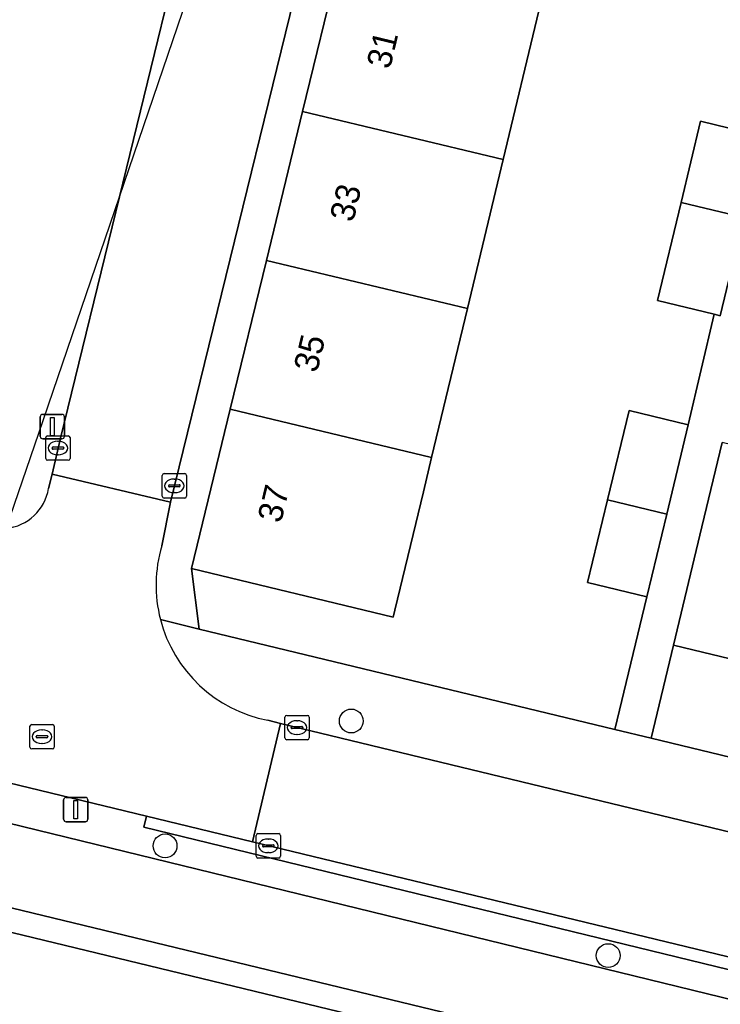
# Model space of a CAD drawing. Extents: x 162803 to 163818, y 381639 to 382475.
# Drawn here: x 163223.1 to 163251.87, y 382339.77 to 382380.19 of the extents above; entities that cross this region are included whole.
import ezdxf

# ---------------------------------------------------------------- set-up
doc = ezdxf.new("R2010")
doc.units = 0
for name, color, linetype in [('IMGEO_Boom', 7, 'Continuous'), ('IMGEO_Duiker', 7, 'Continuous'), ('IMGEO_Erf', 7, 'Continuous'), ('IMGEO_Groenvoorziening', 7, 'Continuous'), ('IMGEO_Haag', 7, 'Continuous'), ('IMGEO_Kolk', 7, 'Continuous'), ('IMGEO_Lichtmast', 7, 'Continuous'), ('IMGEO_Oever', 7, 'Continuous'), ('IMGEO_Pand', 7, 'Continuous'), ('IMGEO_Pand_nummerreeks', 7, 'Continuous'), ('IMGEO_Rijbaan_lokaal_open', 7, 'Continuous'), ('IMGEO_Rioolput', 7, 'Continuous'), ('IMGEO_Voetpad_open', 7, 'Continuous'), ('IMGEO_Waterloop', 7, 'Continuous')]:
    doc.layers.add(name, color=color, linetype=linetype)

msp = doc.modelspace()

# ---------------------------------------------------------------- linework, layer by layer
at = {"layer": 'IMGEO_Boom'}
for centre in [(163236.718, 382351.4), (163229.072, 382346.273), (163247.267, 382341.77)]:
    msp.add_circle(centre, 0.489, dxfattribs=at)
at = {"layer": 'IMGEO_Duiker'}
msp.add_lwpolyline([(163217.653, 382344.971), (163218.74, 382348.154), (163219.264, 382349.69), (163222.547, 382359.303), (163223.883, 382363.216), (163227.195, 382372.915), (163235.759, 382397.994), (163236.274, 382399.504), (163238.509, 382406.047), (163239.271, 382408.279)], dxfattribs=at)
at = {"layer": 'IMGEO_Erf'}
msp.add_lwpolyline([(163244.419, 382380.556), (163242.951, 382374.441), (163241.482, 382368.325), (163240.014, 382362.209), (163239.678, 382360.81), (163238.51, 382355.948), (163238.442, 382355.665), (163230.16, 382357.654), (163230.477, 382355.167), (163247.54, 382351.049), (163248.85, 382356.497), (163246.422, 382357.081), (163247.238, 382360.474), (163248.12, 382364.143), (163250.548, 382363.559), (163251.619, 382368.095), (163249.289, 382368.655), (163250.257, 382372.687), (163251.056, 382376.015), (163253.359, 382375.462)], dxfattribs=at)
msp.add_lwpolyline([(163291.962, 382340.326), (163292.891, 382344.183), (163286.65, 382345.684), (163280.556, 382347.149), (163274.464, 382348.614), (163268.369, 382350.079), (163262.277, 382351.544), (163256.183, 382353.009), (163249.946, 382354.509), (163249.025, 382350.69)], close=True, dxfattribs=at)
at = {"layer": 'IMGEO_Groenvoorziening'}
for points in [[(163224.291, 382360.943), (163224.433, 382361.535), (163224.773, 382363.003), (163227.195, 382372.915), (163230.635, 382386.992)], [(163257.104, 382340.006), (163257.21, 382340.506), (163255.025, 382341.034), (163254.891, 382340.544), (163228.196, 382347.039), (163228.306, 382347.496), (163219.993, 382349.508), (163219.616, 382347.944), (163281.197, 382332.909), (163315.558, 382324.549), (163315.675, 382325.036), (163315.967, 382324.979), (163316.019, 382325.849)]]:
    msp.add_lwpolyline(points, dxfattribs=at)
for points in [[(163218.158, 382344.843), (163314.82, 382321.474), (163315.558, 382324.549), (163281.197, 382332.909), (163219.616, 382347.944), (163218.74, 382348.154), (163216.212, 382348.759), (163148.497, 382365.155), (163124.148, 382371.07), (163123.911, 382370.173), (163125.652, 382364.786), (163126.114, 382365.214), (163126.842, 382365.684), (163127.64, 382366.022), (163128.485, 382366.217), (163129.35, 382366.263), (163130.175, 382366.165), (163130.35, 382366.125), (163217.181, 382345.09)], [(163232.659, 382346.442), (163228.306, 382347.496), (163228.196, 382347.039), (163254.891, 382340.544), (163255.025, 382341.034)]]:
    msp.add_lwpolyline(points, close=True, dxfattribs=at)
msp.add_arc((163222.333, 382361.278), 1.987, 276.1878, 350.2916, dxfattribs=at)
at = {"layer": 'IMGEO_Haag'}
msp.add_lwpolyline([(163232.659, 382346.442), (163228.306, 382347.496), (163228.196, 382347.039), (163254.891, 382340.544), (163255.025, 382341.034)], close=True, dxfattribs=at)
at = {"layer": 'IMGEO_Kolk'}
for p, q in [((163224.248, 382363.104), (163225.1, 382363.104)), ((163224.173, 382362.178), (163224.173, 382363.03)), ((163224.475, 382362.647), (163224.873, 382362.647)), ((163224.661, 382362.884), (163224.686, 382362.884)), ((163225.174, 382363.03), (163225.174, 382362.178)), ((163224.432, 382362.598), (163224.432, 382362.61)), ((163224.87, 382362.561), (163224.472, 382362.561)), ((163224.684, 382362.324), (163224.659, 382362.324)), ((163224.916, 382362.61), (163224.916, 382362.598)), ((163225.1, 382362.104), (163224.248, 382362.104)), ((163228.955, 382360.627), (163228.955, 382361.479)), ((163229.03, 382361.553), (163229.882, 382361.553)), ((163229.956, 382361.479), (163229.956, 382360.627)), ((163229.214, 382361.047), (163229.214, 382361.059)), ((163229.257, 382361.096), (163229.655, 382361.096)), ((163229.443, 382361.333), (163229.468, 382361.333)), ((163229.698, 382361.059), (163229.698, 382361.047)), ((163229.652, 382361.01), (163229.254, 382361.01)), ((163229.466, 382360.773), (163229.441, 382360.773)), ((163229.882, 382360.553), (163229.03, 382360.553)), ((163233.991, 382350.705), (163233.991, 382351.557)), ((163234.066, 382351.631), (163234.918, 382351.631)), ((163234.479, 382351.411), (163234.504, 382351.411)), ((163234.992, 382351.557), (163234.992, 382350.705)), ((163234.25, 382351.125), (163234.25, 382351.137)), ((163234.688, 382351.088), (163234.29, 382351.088)), ((163234.293, 382351.174), (163234.691, 382351.174)), ((163234.734, 382351.137), (163234.734, 382351.125)), ((163234.918, 382350.631), (163234.066, 382350.631)), ((163234.502, 382350.851), (163234.477, 382350.851)), ((163232.811, 382345.85), (163232.811, 382346.702)), ((163232.886, 382346.776), (163233.738, 382346.776)), ((163233.299, 382346.556), (163233.324, 382346.556)), ((163233.812, 382346.702), (163233.812, 382345.85)), ((163233.07, 382346.27), (163233.07, 382346.282)), ((163233.508, 382346.233), (163233.11, 382346.233)), ((163233.113, 382346.319), (163233.511, 382346.319)), ((163233.554, 382346.282), (163233.554, 382346.27)), ((163233.738, 382345.776), (163232.886, 382345.776)), ((163233.322, 382345.996), (163233.297, 382345.996))]:
    msp.add_line(p, q, dxfattribs=at)
for points in [[(163224.248, 382363.104), (163225.1, 382363.104)], [(163224.173, 382362.178), (163224.173, 382363.03)], [(163225.174, 382363.03), (163225.174, 382362.178)], [(163225.1, 382362.104), (163224.248, 382362.104)], [(163228.955, 382360.627), (163228.955, 382361.479)], [(163229.03, 382361.553), (163229.882, 382361.553)], [(163229.956, 382361.479), (163229.956, 382360.627)], [(163229.882, 382360.553), (163229.03, 382360.553)], [(163233.991, 382350.705), (163233.991, 382351.557)], [(163234.066, 382351.631), (163234.918, 382351.631)], [(163234.992, 382351.557), (163234.992, 382350.705)], [(163234.918, 382350.631), (163234.066, 382350.631)], [(163232.811, 382345.85), (163232.811, 382346.702)], [(163232.886, 382346.776), (163233.738, 382346.776)], [(163233.812, 382346.702), (163233.812, 382345.85)], [(163233.738, 382345.776), (163232.886, 382345.776)]]:
    msp.add_lwpolyline(points, dxfattribs=at)
for centre, radius, start, end in [((163224.25, 382363.028), 0.0765, 91.552, 178.448), ((163224.25, 382363.028), 0.0765, 91.552, 178.448), ((163225.098, 382363.028), 0.0765, 1.552, 88.448), ((163225.098, 382363.028), 0.0765, 1.552, 88.448), ((163224.472, 382362.607), 0.0403, 85.8775, 175.7526), ((163224.877, 382362.609), 0.0386, 1.7309, 96.639), ((163224.469, 382362.597), 0.0366, 178.938, 274.7102), ((163224.873, 382362.604), 0.043, 264.8664, 352.4533), ((163224.25, 382362.18), 0.0765, 181.552, 268.448), ((163224.25, 382362.18), 0.0765, 181.552, 268.448), ((163225.098, 382362.18), 0.0765, 271.552, 358.448), ((163225.098, 382362.18), 0.0765, 271.552, 358.448), ((163229.032, 382361.477), 0.0765, 91.552, 178.448), ((163229.032, 382361.477), 0.0765, 91.552, 178.448), ((163229.88, 382361.477), 0.0765, 1.552, 88.448), ((163229.88, 382361.477), 0.0765, 1.552, 88.448), ((163229.254, 382361.056), 0.0403, 85.8775, 175.7526), ((163229.251, 382361.046), 0.0366, 178.938, 274.7102), ((163229.655, 382361.053), 0.043, 264.8664, 352.4533), ((163229.659, 382361.058), 0.0386, 1.7309, 96.639), ((163229.032, 382360.629), 0.0765, 181.552, 268.448), ((163229.032, 382360.629), 0.0765, 181.552, 268.448), ((163229.88, 382360.629), 0.0765, 271.552, 358.448), ((163229.88, 382360.629), 0.0765, 271.552, 358.448), ((163234.068, 382351.555), 0.0765, 91.552, 178.448), ((163234.068, 382351.555), 0.0765, 91.552, 178.448), ((163234.916, 382351.555), 0.0765, 1.552, 88.448), ((163234.916, 382351.555), 0.0765, 1.552, 88.448), ((163234.29, 382351.134), 0.0403, 85.8775, 175.7526), ((163234.287, 382351.124), 0.0366, 178.938, 274.7102), ((163234.691, 382351.131), 0.043, 264.8664, 352.4533), ((163234.695, 382351.136), 0.0386, 1.7309, 96.639), ((163234.068, 382350.707), 0.0765, 181.552, 268.448), ((163234.068, 382350.707), 0.0765, 181.552, 268.448), ((163234.916, 382350.707), 0.0765, 271.552, 358.448), ((163234.916, 382350.707), 0.0765, 271.552, 358.448), ((163232.888, 382346.7), 0.0765, 91.552, 178.448), ((163232.888, 382346.7), 0.0765, 91.552, 178.448), ((163233.736, 382346.7), 0.0765, 1.552, 88.448), ((163233.736, 382346.7), 0.0765, 1.552, 88.448), ((163233.11, 382346.279), 0.0403, 85.8775, 175.7526), ((163233.107, 382346.269), 0.0366, 178.938, 274.7102), ((163233.511, 382346.276), 0.043, 264.8664, 352.4533), ((163233.515, 382346.281), 0.0386, 1.7309, 96.639), ((163232.888, 382345.852), 0.0765, 181.552, 268.448), ((163232.888, 382345.852), 0.0765, 181.552, 268.448), ((163233.736, 382345.852), 0.0765, 271.552, 358.448), ((163233.736, 382345.852), 0.0765, 271.552, 358.448)]:
    msp.add_arc(centre, radius, start, end, dxfattribs=at)
for centre, major_axis, ratio, start_param, end_param in [((163224.66, 382362.604), (-0.387, 0.002), 0.722429, 4.712389, 7.853982), ((163224.685, 382362.604), (-0.39, 0.002), 0.717154, 1.570796, 4.712389), ((163229.442, 382361.053), (-0.387, 0.002), 0.722429, 4.712389, 7.853982), ((163229.467, 382361.053), (-0.39, 0.002), 0.717154, 1.570796, 4.712389), ((163234.478, 382351.131), (-0.387, 0.002), 0.722429, 4.712389, 7.853982), ((163234.503, 382351.131), (-0.39, 0.002), 0.717154, 1.570796, 4.712389), ((163233.298, 382346.276), (-0.387, 0.002), 0.722429, 4.712389, 7.853982), ((163233.323, 382346.276), (-0.39, 0.002), 0.717154, 1.570796, 4.712389)]:
    msp.add_ellipse(centre, major_axis=major_axis, ratio=ratio, start_param=start_param, end_param=end_param, dxfattribs=at)
at = {"layer": 'IMGEO_Lichtmast'}
for p, q in [((163223.949, 382363.083), (163223.949, 382363.883)), ((163223.949, 382363.883), (163223.949, 382363.083)), ((163224.049, 382363.983), (163224.839, 382363.983)), ((163224.839, 382363.983), (163224.049, 382363.983)), ((163224.939, 382363.883), (163224.939, 382363.083)), ((163224.939, 382363.083), (163224.939, 382363.883)), ((163224.839, 382362.983), (163224.049, 382362.983)), ((163224.049, 382362.983), (163224.839, 382362.983)), ((163224.909, 382347.365), (163224.909, 382348.165)), ((163224.909, 382348.165), (163224.909, 382347.365)), ((163225.009, 382348.265), (163225.799, 382348.265)), ((163225.799, 382348.265), (163225.009, 382348.265)), ((163225.899, 382348.165), (163225.899, 382347.365)), ((163225.899, 382347.365), (163225.899, 382348.165)), ((163225.799, 382347.265), (163225.009, 382347.265)), ((163225.009, 382347.265), (163225.799, 382347.265))]:
    msp.add_line(p, q, dxfattribs=at)
for points in [[(163224.369, 382363.858), (163224.519, 382363.858), (163224.519, 382363.108), (163224.369, 382363.108), (163224.369, 382363.858)], [(163225.329, 382348.14), (163225.479, 382348.14), (163225.479, 382347.39), (163225.329, 382347.39), (163225.329, 382348.14)]]:
    msp.add_lwpolyline(points, dxfattribs=at)
for centre, start, end in [((163224.049, 382363.883), 90, 180), ((163224.049, 382363.883), 90, 180), ((163224.839, 382363.883), 0, 90), ((163224.839, 382363.883), 360, 90), ((163224.049, 382363.083), 180, 270), ((163224.049, 382363.083), 180, 270), ((163224.839, 382363.083), 270, 0), ((163224.839, 382363.083), 270, 0), ((163225.009, 382348.165), 90, 180), ((163225.009, 382348.165), 90, 180), ((163225.799, 382348.165), 0, 90), ((163225.799, 382348.165), 360, 90), ((163225.009, 382347.365), 180, 270), ((163225.009, 382347.365), 180, 270), ((163225.799, 382347.365), 270, 0), ((163225.799, 382347.365), 270, 0)]:
    msp.add_arc(centre, 0.1, start, end, dxfattribs=at)
at = {"layer": 'IMGEO_Oever'}
msp.add_lwpolyline([(163218.158, 382344.843), (163217.922, 382343.9), (163218.023, 382343.875), (163314.587, 382320.502), (163314.82, 382321.474)], close=True, dxfattribs=at)
at = {"layer": 'IMGEO_Pand'}
for points in [[(163234.718, 382376.418), (163242.951, 382374.441), (163244.419, 382380.556), (163236.204, 382382.53)], [(163234.718, 382376.418), (163233.232, 382370.306), (163241.482, 382368.325), (163242.951, 382374.441)], [(163253.359, 382375.462), (163251.056, 382376.015), (163250.257, 382372.687), (163252.83, 382372.069), (163253.63, 382375.397)], [(163252.83, 382372.069), (163250.257, 382372.687), (163249.289, 382368.655), (163251.619, 382368.095), (163251.863, 382368.037)], [(163241.482, 382368.325), (163233.232, 382370.306), (163231.747, 382364.194), (163240.014, 382362.209)], [(163258.183, 382361.326), (163258.8, 382364.01), (163255.94, 382364.698), (163255.297, 382362.02), (163251.946, 382362.826), (163251.116, 382359.372), (163249.946, 382354.509), (163256.183, 382353.009)], [(163239.678, 382360.81), (163240.014, 382362.209), (163231.747, 382364.194), (163230.16, 382357.654), (163238.442, 382355.665), (163238.51, 382355.948)], [(163247.238, 382360.474), (163249.666, 382359.891), (163250.548, 382363.559), (163248.12, 382364.143)], [(163247.238, 382360.474), (163246.422, 382357.081), (163248.85, 382356.497), (163249.666, 382359.891)]]:
    msp.add_lwpolyline(points, close=True, dxfattribs=at)
at = {"layer": 'IMGEO_Rijbaan_lokaal_open'}
for points in [[(163231.038, 382388.516), (163230.635, 382386.992), (163227.195, 382372.915), (163224.773, 382363.003), (163224.433, 382361.535), (163229.294, 382360.38), (163236.282, 382388.912)], [(163228.935, 382358.588), (163229.294, 382360.38), (163224.433, 382361.535), (163224.291, 382360.943)], [(163203.846, 382358.721), (163202.931, 382358.934), (163201.772, 382354.033), (163206.773, 382352.791), (163216.559, 382350.363), (163219.264, 382349.69), (163219.993, 382349.508), (163228.306, 382347.496), (163232.659, 382346.442), (163233.817, 382351.293), (163233.29, 382351.431)]]:
    msp.add_lwpolyline(points, dxfattribs=at)
msp.add_lwpolyline([(163233.817, 382351.293), (163232.659, 382346.442), (163255.025, 382341.034), (163257.21, 382340.506), (163279.654, 382335.08), (163281.483, 382334.638), (163304.335, 382329.113), (163305.38, 382328.86), (163306.632, 382333.703)], close=True, dxfattribs=at)
for centre, radius, start, end in [((163222.333, 382361.278), 1.987, 276.1878, 350.2916), ((163234.342, 382356.98), 5.64, 163.4409, 194.4704), ((163234.351, 382356.98), 5.65, 194.4456, 259.1718)]:
    msp.add_arc(centre, radius, start, end, dxfattribs=at)
at = {"layer": 'IMGEO_Rioolput'}
for p, q in [((163223.522, 382350.33), (163223.522, 382351.182)), ((163223.597, 382351.256), (163224.449, 382351.256)), ((163224.01, 382351.036), (163224.035, 382351.036)), ((163224.523, 382351.182), (163224.523, 382350.33)), ((163223.781, 382350.75), (163223.781, 382350.762)), ((163224.219, 382350.713), (163223.821, 382350.713)), ((163223.824, 382350.799), (163224.222, 382350.799)), ((163224.265, 382350.762), (163224.265, 382350.75)), ((163224.449, 382350.256), (163223.597, 382350.256)), ((163224.033, 382350.476), (163224.008, 382350.476))]:
    msp.add_line(p, q, dxfattribs=at)
for points in [[(163223.522, 382350.33), (163223.522, 382351.182)], [(163223.597, 382351.256), (163224.449, 382351.256)], [(163224.523, 382351.182), (163224.523, 382350.33)], [(163224.449, 382350.256), (163223.597, 382350.256)]]:
    msp.add_lwpolyline(points, dxfattribs=at)
for centre, radius, start, end in [((163223.599, 382351.18), 0.0765, 91.552, 178.448), ((163223.599, 382351.18), 0.0765, 91.552, 178.448), ((163224.447, 382351.18), 0.0765, 1.552, 88.448), ((163224.447, 382351.18), 0.0765, 1.552, 88.448), ((163223.821, 382350.759), 0.0403, 85.8775, 175.7526), ((163223.818, 382350.749), 0.0366, 178.938, 274.7102), ((163224.222, 382350.756), 0.043, 264.8664, 352.4533), ((163224.226, 382350.761), 0.0386, 1.7309, 96.639), ((163223.599, 382350.332), 0.0765, 181.552, 268.448), ((163223.599, 382350.332), 0.0765, 181.552, 268.448), ((163224.447, 382350.332), 0.0765, 271.552, 358.448), ((163224.447, 382350.332), 0.0765, 271.552, 358.448)]:
    msp.add_arc(centre, radius, start, end, dxfattribs=at)
for centre, major_axis, ratio, start_param, end_param in [((163224.009, 382350.756), (-0.387, 0.002), 0.722429, 4.712389, 7.853982), ((163224.034, 382350.756), (-0.39, 0.002), 0.717154, 1.570796, 4.712389)]:
    msp.add_ellipse(centre, major_axis=major_axis, ratio=ratio, start_param=start_param, end_param=end_param, dxfattribs=at)
at = {"layer": 'IMGEO_Voetpad_open'}
for points in [[(163236.282, 382388.912), (163229.294, 382360.38), (163228.935, 382358.588)], [(163228.88, 382355.571), (163230.477, 382355.167), (163230.16, 382357.654), (163231.747, 382364.194), (163233.232, 382370.306), (163234.718, 382376.418), (163236.204, 382382.53)], [(163252.83, 382372.069), (163251.863, 382368.037), (163251.619, 382368.095), (163250.548, 382363.559), (163249.666, 382359.891), (163248.85, 382356.497), (163247.54, 382351.049), (163249.025, 382350.69), (163249.946, 382354.509), (163251.116, 382359.372), (163251.946, 382362.826)], [(163230.477, 382355.167), (163228.88, 382355.571)], [(163312.348, 382335.199), (163310.581, 382335.665), (163300.326, 382338.172), (163300.366, 382338.298), (163293.334, 382339.995), (163291.962, 382340.326), (163249.025, 382350.69), (163247.54, 382351.049), (163230.477, 382355.167)], [(163233.29, 382351.431), (163233.817, 382351.293), (163306.632, 382333.703), (163307.035, 382333.613)]]:
    msp.add_lwpolyline(points, dxfattribs=at)
for centre, radius, start, end in [((163234.342, 382356.98), 5.64, 163.4409, 194.4704), ((163234.351, 382356.98), 5.65, 194.4456, 259.1718)]:
    msp.add_arc(centre, radius, start, end, dxfattribs=at)
at = {"layer": 'IMGEO_Waterloop'}
msp.add_lwpolyline([(163323.016, 382318.299), (163322.701, 382318.381), (163321.298, 382318.748), (163316.107, 382320.105), (163314.88, 382320.426), (163314.587, 382320.502), (163218.023, 382343.875), (163217.922, 382343.9), (163216.951, 382344.135), (163216.841, 382344.161), (163130.115, 382365.153)], dxfattribs=at)

# ---------------------------------------------------------------- texts
at = {"layer": 'IMGEO_Pand_nummerreeks'}
for s, rotation, p in [('31', 76.496, (163238.303, 382378.121)), ('33', 76.496, (163236.793, 382371.837)), ('35', 76.496, (163235.31, 382365.662)), ('37', 76.4956, (163233.828, 382359.488))]:
    msp.add_text(s, height=1, rotation=rotation, dxfattribs=at).set_placement(p)

doc.saveas('drawing.dxf')
